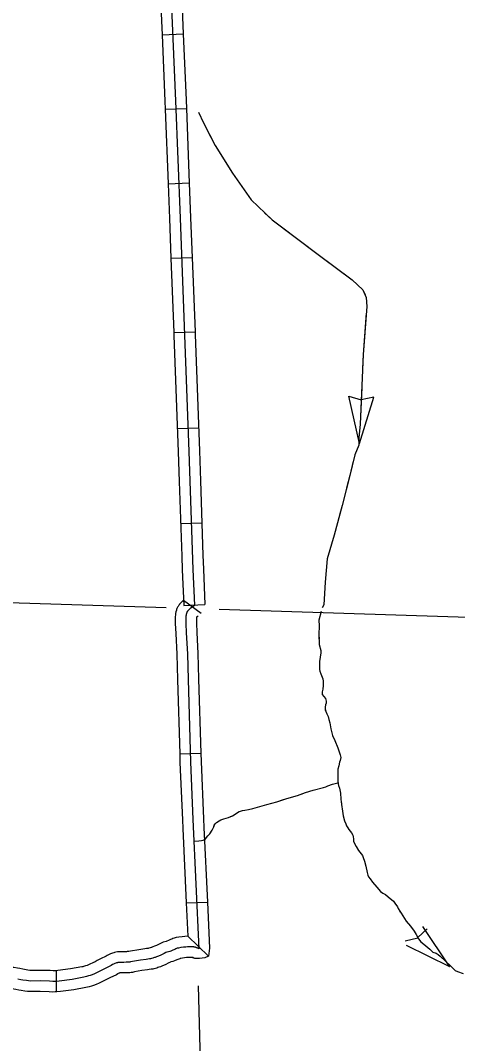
# Model space of a CAD drawing. Extents: x 1084508 to 1142749, y 1057638 to 1093403.
# Drawn here: x 1117145 to 1118117, y 1076838 to 1079113 of the extents above; entities that cross this region are included whole.
import ezdxf

# ---------------------------------------------------------------- set-up
doc = ezdxf.new("R2010")
doc.units = 0
for name, color, linetype in [('Level 2', 7, 'Continuous'), ('Level 32', 7, 'Continuous'), ('Level 43', 7, 'Continuous'), ('Level 45', 7, 'Continuous'), ('Level 5', 7, 'Continuous')]:
    doc.layers.add(name, color=color, linetype=linetype)

msp = doc.modelspace()

# ---------------------------------------------------------------- linework, layer by layer
at = {"layer": 'Level 2'}
for points in [[(1116145.6, 1077854.3), (1116629, 1077834.3), (1117469.3, 1077807.4)], [(1117587.2, 1077803.7), (1118372, 1077778.6), (1118631.2, 1077772.2), (1119138.2, 1077766.4), (1119203.4, 1077765.7), (1119511.9, 1077762.1), (1119983.7, 1077749.6), (1120730.1, 1077735.7)]]:
    msp.add_lwpolyline(points, dxfattribs=at)
at = {"layer": 'Level 32'}
for p, q in [((1117459.9, 1079080.9), (1117507, 1079082.9)), ((1117466.8, 1078915.4), (1117513.9, 1078917.2)), ((1117473.2, 1078749.8), (1117520.3, 1078751.6)), ((1117479.7, 1078584.2), (1117526.7, 1078586)), ((1117486.1, 1078418.6), (1117533.2, 1078420.4)), ((1117493.9, 1078205.2), (1117541, 1078206.9)), ((1117501.2, 1077994.1), (1117548.3, 1077995.7)), ((1117508.1, 1077812.1), (1117555.2, 1077813.7))]:
    msp.add_line(p, q, dxfattribs=at)
for points in [[(1117419.4, 1080571.2), (1117423.8, 1080559.5), (1117426.1, 1080550.5), (1117427.2, 1080537.7), (1117427.9, 1080491.2), (1117438.4, 1080233.7), (1117448.6, 1079978.1), (1117460, 1079713.1), (1117469.8, 1079451.8), (1117478.8, 1079193.2), (1117489.7, 1078934.2), (1117499.8, 1078673), (1117509.9, 1078413.3), (1117519.3, 1078154.6), (1117528.3, 1077891.9), (1117531.7, 1077812.7)], [(1117453.4, 1079246.7), (1117455.2, 1079192.3), (1117459.9, 1079080.9)], [(1117500.4, 1079248.3), (1117502.3, 1079194.1), (1117507, 1079082.9)], [(1117459.9, 1079080.9), (1117466.1, 1078933.3), (1117466.8, 1078915.4)], [(1117507, 1079082.9), (1117513.2, 1078935.2), (1117513.9, 1078917.2)], [(1117513.9, 1078917.2), (1117520.3, 1078751.6)], [(1117466.8, 1078915.4), (1117473.2, 1078749.8)], [(1117473.2, 1078749.8), (1117476.3, 1078672.1), (1117479.7, 1078584.2)], [(1117520.3, 1078751.6), (1117523.3, 1078673.9), (1117526.7, 1078586)], [(1117479.7, 1078584.2), (1117486.1, 1078418.6)], [(1117526.7, 1078586), (1117533.2, 1078420.4)], [(1117486.1, 1078418.6), (1117486.4, 1078412.4), (1117492.2, 1078253)], [(1117533.2, 1078420.4), (1117533.4, 1078414.1), (1117539.2, 1078254.7)], [(1117492.2, 1078253), (1117495.8, 1078153.8), (1117498, 1078087.4)], [(1117539.2, 1078254.7), (1117542.8, 1078155.5), (1117545.1, 1078089)], [(1117498, 1078087.4), (1117503.7, 1077921.8)], [(1117545.1, 1078089), (1117550.8, 1077923.4)], [(1117503.7, 1077921.8), (1117504.8, 1077891), (1117508.1, 1077812.1)], [(1117550.8, 1077923.4), (1117551.8, 1077892.8), (1117555.2, 1077813.7)]]:
    msp.add_lwpolyline(points, dxfattribs=at)
at = {"layer": 'Level 43'}
for p, q in [((1117898.6, 1078172.4), (1117875.1, 1078277.5)), ((1117875.1, 1078277.5), (1117902.4, 1078268.9)), ((1117898.6, 1078172.4), (1117930.8, 1078275.2)), ((1117930.8, 1078275.2), (1117902.8, 1078268.9)), ((1118099.8, 1077008.4), (1118039.7, 1077097.8)), ((1118000.3, 1077066.2), (1118028.2, 1077073)), ((1118049.2, 1077093), (1118028.5, 1077073.2)), ((1118099.8, 1077008.4), (1118003, 1077055.8))]:
    msp.add_line(p, q, dxfattribs=at)
for points in [[(1117541.2, 1078909), (1117551.9, 1078885), (1117578, 1078834.6), (1117616.5, 1078773.2), (1117658.2, 1078714.1), (1117704.4, 1078669.2), (1117803.8, 1078594.6), (1117882.5, 1078535.9), (1117906.3, 1078513.9), (1117913.7, 1078497), (1117915, 1078476.8), (1117906.8, 1078369.7), (1117900.4, 1078215.3), (1117897.2, 1078184.6), (1117897.2, 1078168.6), (1117888.5, 1078146.6), (1117877, 1078100.8), (1117860.5, 1078033.9), (1117842.2, 1077967.9), (1117826.7, 1077915.9), (1117822.3, 1077863.8), (1117819.7, 1077813.4), (1117816.2, 1077806.4)], [(1117541.2, 1078909), (1117551.9, 1078885), (1117568.4, 1078853.2)], [(1117588.9, 1078817.2), (1117616.5, 1078773.2), (1117658.2, 1078714.1), (1117658.2, 1078714.1)], [(1117687.9, 1078685.2), (1117704.4, 1078669.2), (1117785.4, 1078608.4)], [(1117818.6, 1078583.5), (1117882.5, 1078535.9), (1117906.3, 1078513.9), (1117911.2, 1078502.8)], [(1117913.9, 1078461.9), (1117906.8, 1078369.7), (1117905.5, 1078337.9)], [(1117903.8, 1078296.6), (1117900.4, 1078215.3), (1117897.2, 1078184.6), (1117897.2, 1078172.5)], [(1117885.1, 1078133.1), (1117877, 1078100.8), (1117870.1, 1078072.8)], [(1117870.1, 1078072.8), (1117860.5, 1078033.9), (1117854.6, 1078012.6)], [(1117843.6, 1077972.7), (1117842.2, 1077967.9), (1117826.7, 1077915.9), (1117822.3, 1077863.8), (1117821.7, 1077851.1)], [(1117813.5, 1077798.8), (1117808.6, 1077778.8), (1117809, 1077766.7), (1117808.6, 1077747.1), (1117809.3, 1077725.1), (1117813.1, 1077711.7), (1117813.1, 1077706.8), (1117809.7, 1077686.9), (1117810, 1077675.9), (1117809.7, 1077669.7), (1117810.4, 1077665.9), (1117813.1, 1077659.7), (1117817.2, 1077649), (1117818.3, 1077643.5), (1117818.3, 1077638.7), (1117818.3, 1077633.5), (1117817.2, 1077625.9), (1117815.5, 1077619.7), (1117815.5, 1077614.2), (1117819.6, 1077609.4), (1117823.1, 1077604.6), (1117824.8, 1077599.1), (1117824.5, 1077594.9), (1117823.1, 1077590.8), (1117822.4, 1077585.6), (1117822.7, 1077580.1), (1117826.2, 1077571.2), (1117828.9, 1077565), (1117830.3, 1077558.1), (1117832.7, 1077550.9), (1117835.1, 1077537.8), (1117838.9, 1077522.6), (1117843.7, 1077511.6), (1117850.9, 1077495.4), (1117855.8, 1077480), (1117857.1, 1077473.8), (1117855.8, 1077467.2), (1117854.4, 1077463.1), (1117853, 1077455.5), (1117850.9, 1077447.6), (1117850.6, 1077438.3), (1117850.6, 1077430.4), (1117850.9, 1077419.4), (1117852, 1077411.8), (1117854.7, 1077405.6), (1117856.5, 1077394.6), (1117857.5, 1077381.1), (1117858.9, 1077369.1), (1117860.7, 1077354.7), (1117862.8, 1077343.8)], [(1117813.5, 1077798.8), (1117808.6, 1077778.8), (1117809, 1077766.7), (1117808.6, 1077747.1), (1117809, 1077737.2)], [(1117811.3, 1077696.4), (1117809.7, 1077686.9), (1117810, 1077675.9), (1117809.7, 1077669.7), (1117810.4, 1077665.9), (1117813.1, 1077659.7), (1117817.2, 1077649), (1117818.3, 1077643.5), (1117818.3, 1077638.7), (1117818.3, 1077633.5), (1117817.2, 1077625.9), (1117815.5, 1077619.7), (1117815.5, 1077614.2), (1117819.6, 1077609.4), (1117823.1, 1077604.6), (1117824.8, 1077599.1), (1117824.5, 1077594.9), (1117823.1, 1077590.8), (1117822.4, 1077585.6), (1117822.7, 1077580.1), (1117823.8, 1077577.5)], [(1117835.1, 1077537.8), (1117835.1, 1077537.8), (1117838.9, 1077522.6), (1117843.7, 1077511.6), (1117850.9, 1077495.4), (1117855.8, 1077480), (1117857.1, 1077473.8), (1117855.8, 1077467.2), (1117854.4, 1077463.1), (1117853, 1077455.5), (1117850.9, 1077447.6), (1117850.6, 1077438.3), (1117850.6, 1077430.4), (1117850.9, 1077419.4), (1117851.1, 1077418.2)], [(1117532.3, 1077287.6), (1117541.5, 1077288.3), (1117547.3, 1077289.3), (1117551, 1077289.9), (1117554.3, 1077291.5), (1117556.4, 1077293.2), (1117561.8, 1077299.2), (1117566, 1077304), (1117571.1, 1077311.9), (1117574.8, 1077319.8), (1117576.2, 1077324.1), (1117577.7, 1077326.6), (1117580.6, 1077329.1), (1117586.9, 1077333.2), (1117590.2, 1077334.9), (1117597.2, 1077337.3), (1117607.9, 1077340.4), (1117616.3, 1077344.1), (1117622.2, 1077347.9), (1117627.7, 1077351.7), (1117631.1, 1077353.4), (1117634.3, 1077354.7), (1117638.5, 1077355.8), (1117643.7, 1077357), (1117652.1, 1077358.4), (1117661.7, 1077360), (1117692.6, 1077369), (1117714.9, 1077375.2), (1117737.5, 1077382.9), (1117761.2, 1077389.4), (1117779.1, 1077395.9), (1117796.1, 1077400.9), (1117818.9, 1077406.9), (1117824.3, 1077408.6), (1117828.5, 1077410.8), (1117838.9, 1077414.5), (1117850.3, 1077417.4)], [(1117769.3, 1077392.4), (1117779.1, 1077395.9), (1117796.1, 1077400.9), (1117818.9, 1077406.9), (1117824.3, 1077408.6), (1117828.5, 1077410.8), (1117838.9, 1077414.5), (1117850.3, 1077417.4)], [(1117612.2, 1077342.3), (1117616.3, 1077344.1), (1117622.2, 1077347.9), (1117627.7, 1077351.7), (1117631.1, 1077353.4), (1117634.3, 1077354.7), (1117638.5, 1077355.8), (1117643.7, 1077357), (1117652.1, 1077358.4), (1117661.7, 1077360), (1117692.6, 1077369), (1117714.9, 1077375.2), (1117729.7, 1077380.2)], [(1117857.9, 1077377.6), (1117858.9, 1077369.1), (1117860.7, 1077354.7), (1117862.8, 1077343.8), (1117865.6, 1077333.1), (1117868.8, 1077325.9), (1117870.2, 1077322), (1117872.6, 1077317.6), (1117874.9, 1077313.9), (1117880.7, 1077306), (1117883.9, 1077300.9), (1117885.1, 1077298.1), (1117885.3, 1077291.8), (1117885.5, 1077287.6), (1117887.6, 1077282.5), (1117891.1, 1077275.6), (1117896.9, 1077266.7), (1117899.7, 1077263.3)], [(1117554.2, 1077290.8), (1117561.8, 1077299.2), (1117566, 1077304), (1117571.1, 1077311.9), (1117574.8, 1077319.8), (1117576.1, 1077323.9)], [(1117862.8, 1077343.8), (1117865.6, 1077333.1), (1117868.8, 1077325.9), (1117870.2, 1077322), (1117872.6, 1077317.6), (1117874.9, 1077313.9), (1117880.7, 1077306), (1117883.9, 1077300.9), (1117885.1, 1077298.1), (1117885.3, 1077291.8), (1117885.5, 1077287.6), (1117887.6, 1077282.5), (1117891.1, 1077275.6), (1117896.9, 1077266.7), (1117905.5, 1077256), (1117906.9, 1077251.6), (1117909.9, 1077243.3), (1117912.9, 1077231.9), (1117915.9, 1077218.2), (1117917.3, 1077212.2), (1117918.7, 1077208.4), (1117922.2, 1077204), (1117927.5, 1077196.6), (1117937.5, 1077185.7), (1117945.4, 1077175.9), (1117951, 1077172), (1117956.3, 1077169), (1117962.8, 1077163.9), (1117974.2, 1077154.3), (1117977.4, 1077149.9), (1117983, 1077142), (1117984.8, 1077138.1), (1117988.3, 1077131.8), (1117991.3, 1077127.9), (1118002.5, 1077110), (1118012.2, 1077098.8), (1118020.1, 1077087.9), (1118024.5, 1077080), (1118029.9, 1077070.3), (1118035.2, 1077064.2), (1118041.9, 1077058.4), (1118054.9, 1077047.5), (1118062.1, 1077041.2), (1118069.1, 1077038.4), (1118073.5, 1077035.4), (1118077.9, 1077032.2), (1118090, 1077021), (1118101.6, 1077009.4), (1118111.5, 1077000.1), (1118116.4, 1076998), (1118129.4, 1076993.2)], [(1117914.4, 1077225.2), (1117915.9, 1077218.2), (1117917.3, 1077212.2), (1117918.7, 1077208.4), (1117922.2, 1077204), (1117927.5, 1077196.6), (1117937.5, 1077185.7), (1117945.4, 1077175.9), (1117951, 1077172), (1117956.3, 1077169), (1117962.8, 1077163.9), (1117974.2, 1077154.3), (1117977.4, 1077149.9), (1117983, 1077142), (1117984.8, 1077138.1), (1117988.3, 1077131.8), (1117989.6, 1077130.1)], [(1118013.8, 1077096.6), (1118020.1, 1077087.9), (1118024.5, 1077080), (1118029.9, 1077070.3), (1118035.2, 1077064.2), (1118041.9, 1077058.4), (1118054.9, 1077047.5), (1118062.1, 1077041.2), (1118069.1, 1077038.4), (1118073.5, 1077035.4), (1118077.9, 1077032.2), (1118090, 1077021), (1118100.7, 1077010.3)]]:
    msp.add_lwpolyline(points, dxfattribs=at)
at = {"layer": 'Level 45'}
for p, q in [((1117507.6, 1077823.6), (1117547, 1077794.8)), ((1117499.1, 1077481.7), (1117546.2, 1077483.2)), ((1117513.6, 1077150.2), (1117560.7, 1077152.4)), ((1117517.1, 1077076.3), (1117563, 1077032.3)), ((1117224.5, 1076999.4), (1117224.5, 1076952.3))]:
    msp.add_line(p, q, dxfattribs=at)
for points in [[(1117507.6, 1077823.6), (1117502.9, 1077818.9), (1117502, 1077817.9), (1117501.5, 1077817.5), (1117500.9, 1077816.9), (1117500.1, 1077816), (1117499, 1077814.9), (1117498.6, 1077814.3), (1117497.1, 1077812.6), (1117495.4, 1077809.9), (1117494.2, 1077807.9), (1117493, 1077805.1), (1117492.2, 1077802.6), (1117491.9, 1077801.5), (1117491.7, 1077800.9), (1117491.4, 1077799.8), (1117491.4, 1077799.6), (1117490.8, 1077797.9), (1117490.4, 1077796), (1117490.1, 1077794.7), (1117489.8, 1077793.1), (1117489.5, 1077790.5), (1117489.2, 1077787.3), (1117489.2, 1077784.6), (1117489.2, 1077771.5), (1117490.2, 1077749.8), (1117492.6, 1077703.3), (1117494, 1077647.5)], [(1117527, 1077808.2), (1117523.9, 1077806), (1117522.5, 1077804.9), (1117521.5, 1077804.1), (1117520.5, 1077803.2), (1117519.7, 1077802.4), (1117518.8, 1077801.5), (1117518.2, 1077800.8), (1117517.6, 1077800.3), (1117517.2, 1077799.9), (1117516.9, 1077799.5), (1117516.5, 1077799), (1117516, 1077798.5), (1117515.6, 1077797.8), (1117515.4, 1077797.4), (1117515.1, 1077796.8), (1117514.8, 1077796.1), (1117514.7, 1077795.5), (1117514.6, 1077795.1), (1117514.5, 1077794.7), (1117514.3, 1077794.2), (1117514.2, 1077793.8), (1117514, 1077793), (1117513.8, 1077792.5), (1117513.6, 1077791.8), (1117513.4, 1077791.1), (1117513.2, 1077789.9), (1117513, 1077789.1), (1117512.9, 1077787.9), (1117512.7, 1077786.3), (1117512.7, 1077784.7), (1117512.8, 1077772.1), (1117513.7, 1077751), (1117516.1, 1077704.2), (1117517.6, 1077647.3), (1117523.3, 1077463.8), (1117528.5, 1077336.1), (1117542, 1077048.3)], [(1117523.6, 1077805.7), (1117527, 1077808.7), (1117531.7, 1077812.7)], [(1117540.3, 1077788.7), (1117537.7, 1077786.9), (1117537.4, 1077786.8), (1117537.1, 1077786.4), (1117536.6, 1077786), (1117536.6, 1077786), (1117536.4, 1077785.8), (1117536.4, 1077785.8), (1117536.3, 1077785.2), (1117536.3, 1077784.7), (1117536.3, 1077772.6), (1117537.2, 1077752.1), (1117539.7, 1077705.1), (1117541.1, 1077648.7)], [(1117494, 1077647.5), (1117494, 1077646.7), (1117499.1, 1077481.7)], [(1117541.1, 1077648.7), (1117541.1, 1077648), (1117546.2, 1077483.2)], [(1117546.2, 1077483.2), (1117546.8, 1077464.7), (1117552, 1077337.2), (1117552.9, 1077318)], [(1117499.1, 1077481.7), (1117499.7, 1077463), (1117505, 1077335.1), (1117505.9, 1077315.8)], [(1117505.9, 1077315.8), (1117513.6, 1077150.2)], [(1117552.9, 1077318), (1117560.7, 1077152.4)], [(1117513.6, 1077150.2), (1117517.1, 1077076.3)], [(1117560.7, 1077152.4), (1117565.5, 1077049.4)], [(1117517.1, 1077076.3), (1117510.8, 1077075.8), (1117504.5, 1077075.2), (1117497.5, 1077074.2), (1117491.6, 1077073.1), (1117486.9, 1077071.9), (1117484.1, 1077070.9), (1117481.9, 1077070.1), (1117478.7, 1077068.7), (1117474.5, 1077066.8), (1117470.8, 1077065.3), (1117468.7, 1077064.8), (1117462.7, 1077063.3), (1117457.9, 1077061.2), (1117453.5, 1077058.8), (1117447.2, 1077055.7), (1117443.4, 1077054.1), (1117439.4, 1077052.6), (1117436.5, 1077051.4), (1117435.5, 1077051.1), (1117433.8, 1077050.5), (1117433.1, 1077050.3), (1117430.7, 1077049.8), (1117428.8, 1077049.3), (1117427.9, 1077049.1), (1117425.3, 1077048.8), (1117421.4, 1077048.3), (1117407.9, 1077046.4), (1117390.1, 1077043.1), (1117386.1, 1077042.4), (1117385.5, 1077042.3), (1117384.5, 1077042.2), (1117382.1, 1077042), (1117380.7, 1077041.9)], [(1117542, 1077048.3), (1117539.5, 1077049.4), (1117538.4, 1077049.8), (1117537.7, 1077050.2), (1117536.6, 1077050.8), (1117535.7, 1077051.2), (1117535.1, 1077051.5), (1117533.9, 1077051.8), (1117533, 1077052), (1117532.2, 1077052.2), (1117531.2, 1077052.3), (1117530.2, 1077052.5), (1117529.3, 1077052.7), (1117528.3, 1077052.7), (1117527.6, 1077052.7), (1117526.4, 1077052.7), (1117525.3, 1077052.7), (1117524.2, 1077052.7), (1117522.9, 1077052.7), (1117521.8, 1077052.7), (1117520.8, 1077052.7), (1117519.9, 1077052.7), (1117519.1, 1077052.7), (1117516.1, 1077052.6), (1117512.7, 1077052.3), (1117507.2, 1077051.9), (1117501.4, 1077051), (1117496.7, 1077050.1), (1117493.8, 1077049.4), (1117492.1, 1077048.7), (1117490.6, 1077048.2), (1117488.1, 1077047.1), (1117483.8, 1077045.2), (1117479.2, 1077043.3), (1117477.2, 1077042.6), (1117474.1, 1077041.9), (1117470.4, 1077040.9), (1117468.3, 1077040.1), (1117464.4, 1077037.9), (1117457, 1077034.3), (1117452.1, 1077032.1), (1117447.8, 1077030.6), (1117444.6, 1077029.3), (1117442.9, 1077028.8), (1117440.9, 1077028.1), (1117439.1, 1077027.6), (1117436.1, 1077026.9), (1117433.9, 1077026.3), (1117431.8, 1077025.9), (1117428.4, 1077025.5)], [(1117380.7, 1077041.9), (1117379.1, 1077041.8), (1117374.6, 1077041.7), (1117364, 1077041.6), (1117361, 1077041.4), (1117357.2, 1077041), (1117354.4, 1077040.2), (1117352.5, 1077039.7), (1117349.6, 1077038.8), (1117345.6, 1077037.2), (1117341.2, 1077035.2), (1117338, 1077033.4), (1117335.7, 1077032), (1117323.2, 1077025.8), (1117315.3, 1077022), (1117310.9, 1077019.7), (1117305.7, 1077017.2), (1117299.6, 1077014.2), (1117295.2, 1077012.2), (1117293.1, 1077011.4), (1117289.8, 1077010.6), (1117284.9, 1077009), (1117283.4, 1077008.6), (1117281.6, 1077008.2), (1117256, 1077003.6), (1117228.5, 1076999.9), (1117223.9, 1076999.4), (1117224.5, 1076999.4)], [(1117565.5, 1077049.4), (1117563, 1077032.3), (1117554.9, 1077027.9), (1117543.5, 1077026.7), (1117532.9, 1077026.6), (1117530.3, 1077027.7), (1117528, 1077028.7), (1117527.1, 1077029.2), (1117526.9, 1077029.2), (1117527.6, 1077029.2), (1117526.4, 1077029.2), (1117525.3, 1077029.2), (1117524.2, 1077029.2), (1117522.9, 1077029.2), (1117521.8, 1077029.2), (1117520.8, 1077029.2), (1117519.9, 1077029.2), (1117519.7, 1077029.2), (1117517.6, 1077029.1), (1117514.5, 1077028.9), (1117510, 1077028.5), (1117505.4, 1077027.8), (1117501.8, 1077027.1), (1117500.7, 1077026.8), (1117500.2, 1077026.6), (1117499.3, 1077026.3), (1117497.5, 1077025.5), (1117493.1, 1077023.6), (1117487.6, 1077021.3), (1117483.6, 1077019.9), (1117479.6, 1077019), (1117478.3, 1077018.7), (1117475.2, 1077017), (1117466.9, 1077012.9), (1117460.7, 1077010.2), (1117456.2, 1077008.6), (1117452.7, 1077007.2), (1117450.4, 1077006.4), (1117448, 1077005.6), (1117445, 1077004.8), (1117441.6, 1077004), (1117439.1, 1077003.4), (1117435.7, 1077002.7), (1117431.5, 1077002.1), (1117427.8, 1077001.6), (1117415.3, 1076999.9), (1117398.9, 1076996.9), (1117394.1, 1076995.9), (1117391, 1076995.5), (1117388.2, 1076995.2), (1117385.4, 1076995), (1117384.2, 1076995)], [(1117224.5, 1076999.4), (1117222.1, 1076999.4), (1117217.8, 1076999.3), (1117211.2, 1076999.8), (1117189.4, 1077000.4), (1117167.9, 1077000.2), (1117165.8, 1077000.4), (1117161.7, 1077000.9), (1117153.9, 1077002.2), (1117150.1, 1077002.8), (1117143.5, 1077004.2), (1117138.5, 1077005.1), (1117130.1, 1077006.5), (1117122.6, 1077006.7), (1117115.9, 1077006.7), (1117112.4, 1077006.9), (1117104.9, 1077007.9), (1117099.4, 1077008.3), (1117095.2, 1077008.3), (1117086.4, 1077008.2), (1117060.4, 1077009.2)], [(1117428.4, 1077025.5), (1117424.6, 1077024.9), (1117411.6, 1077023.2), (1117394.5, 1077020), (1117390.1, 1077019.1), (1117388.3, 1077018.9), (1117386.4, 1077018.7), (1117383.7, 1077018.5), (1117380.2, 1077018.3), (1117374.9, 1077018.2), (1117365.2, 1077018.1), (1117363.2, 1077017.9), (1117361.5, 1077017.7), (1117360.5, 1077017.5), (1117358.8, 1077017), (1117357.4, 1077016.6), (1117355, 1077015.6), (1117351.9, 1077014.2), (1117349.9, 1077013.1), (1117347, 1077011.3), (1117333.6, 1077004.7), (1117326, 1077001), (1117321.4, 1076998.6), (1117315.9, 1076996), (1117309.7, 1076992.9), (1117304.3, 1076990.4), (1117300.1, 1076988.9), (1117296.3, 1076987.9), (1117291.6, 1076986.4), (1117288.7, 1076985.7), (1117286, 1076985.1), (1117259.7, 1076980.3), (1117231.3, 1076976.5), (1117225.1, 1076975.9), (1117222.4, 1076975.9), (1117217.1, 1076975.8), (1117210, 1076976.3), (1117189.2, 1076976.8), (1117167, 1076976.7), (1117163.3, 1076977), (1117158.3, 1076977.7), (1117150.3, 1076978.9), (1117145.9, 1076979.6), (1117139, 1076981.1)], [(1117384.2, 1076995), (1117381.3, 1076994.7), (1117375.2, 1076994.6), (1117366.3, 1076994.6), (1117365.7, 1076994.5), (1117365.2, 1076994.4), (1117365.1, 1076994.4), (1117364.3, 1076994), (1117362.6, 1076993.2), (1117361.8, 1076992.8), (1117358.4, 1076990.7), (1117343.9, 1076983.5), (1117336.6, 1076980), (1117331.9, 1076977.5), (1117326.1, 1076974.8), (1117319.8, 1076971.7), (1117313.3, 1076968.7), (1117307.2, 1076966.4), (1117302.8, 1076965.3), (1117298.2, 1076963.8), (1117294.1, 1076962.7), (1117290.4, 1076962), (1117263.4, 1076957.1), (1117234.1, 1076953.1), (1117226.3, 1076952.3), (1117224.5, 1076952.3)], [(1117224.5, 1076952.3), (1117222.6, 1076952.3), (1117216.5, 1076952.2), (1117208.8, 1076952.8), (1117189, 1076953.3), (1117166.1, 1076953.1), (1117160.7, 1076953.6), (1117154.8, 1076954.4), (1117146.7, 1076955.7), (1117141.8, 1076956.4), (1117134.5, 1076957.9), (1117130.4, 1076958.7), (1117125.4, 1076959.5), (1117121.9, 1076959.6), (1117114.4, 1076959.6), (1117107.9, 1076960), (1117100.1, 1076961), (1117097.5, 1076961.2), (1117095.6, 1076961.2), (1117085.9, 1076961.1), (1117058.6, 1076962.1)]]:
    msp.add_lwpolyline(points, dxfattribs=at)
at = {"layer": 'Level 5'}
msp.add_lwpolyline([(1117539.9, 1076966.2), (1117564.6, 1076045.6)], dxfattribs=at)

doc.saveas('drawing.dxf')
